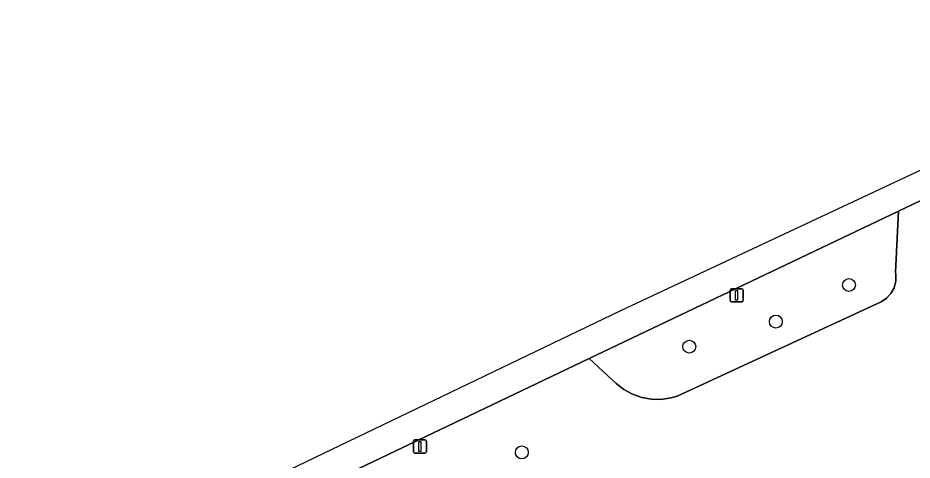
# Model space of a CAD drawing. Extents: x 157793 to 159380, y 380877 to 382313.
# Drawn here: x 158283.5 to 158351.5, y 381691.8 to 381725.4 of the extents above; entities that cross this region are included whole.
import ezdxf

# ---------------------------------------------------------------- set-up
doc = ezdxf.new("R2010")
doc.units = 0
for name, color, linetype in [('IMGEO_Boom', 7, 'Continuous'), ('IMGEO_Fietspad_gesloten', 7, 'Continuous'), ('IMGEO_Groenvoorziening', 7, 'Continuous'), ('IMGEO_Lichtmast', 7, 'Continuous')]:
    doc.layers.add(name, color=color, linetype=linetype)

msp = doc.modelspace()

# ---------------------------------------------------------------- linework, layer by layer
at = {"layer": 'IMGEO_Boom'}
for centre in [(158346.653, 381705.121), (158341.097, 381702.343), (158334.517, 381700.442), (158321.797, 381692.4)]:
    msp.add_circle(centre, 0.489, dxfattribs=at)
at = {"layer": 'IMGEO_Fietspad_gesloten'}
for points in [[(158542.643, 381801.844), (158552.687, 381808.486), (158580.152, 381826.227), (158607.271, 381842.776), (158606.245, 381844.396), (158559.192, 381814.867), (158509.535, 381782.484), (158481.623, 381769.82), (158394.335, 381733.667), (158329.297, 381703.167), (158265.328, 381672.426)], [(158265.328, 381672.426), (158266.253, 381670.583), (158272.006, 381673.328), (158326.918, 381699.532), (158350.42, 381710.747), (158375.562, 381722.744), (158394.584, 381731.43), (158426.9, 381744.875), (158439.219, 381750), (158446.261, 381752.93), (158457.668, 381757.587)]]:
    msp.add_lwpolyline(points, dxfattribs=at)
at = {"layer": 'IMGEO_Groenvoorziening'}
msp.add_lwpolyline([(158375.562, 381722.744), (158350.42, 381710.747), (158350.194, 381706.102), (158350.223, 381705.905), (158350.211, 381705.404), (158350.082, 381704.921), (158349.841, 381704.481), (158349.503, 381704.112), (158349.087, 381703.833), (158333.609, 381696.677), (158333.127, 381696.539), (158332.388, 381696.432), (158331.641, 381696.444), (158330.906, 381696.575), (158330.201, 381696.822), (158329.545, 381697.179), (158328.954, 381697.636), (158326.918, 381699.532), (158272.006, 381673.328)], dxfattribs=at)
msp.add_lwpolyline([(158350.42, 381710.747), (158326.918, 381699.532), (158328.954, 381697.636), (158329.545, 381697.179), (158330.201, 381696.822), (158330.906, 381696.575), (158331.641, 381696.444), (158332.388, 381696.432), (158333.127, 381696.539), (158333.609, 381696.677), (158349.087, 381703.833), (158349.503, 381704.112), (158349.841, 381704.481), (158350.082, 381704.921), (158350.211, 381705.404), (158350.223, 381705.905), (158350.194, 381706.102)], close=True, dxfattribs=at)
at = {"layer": 'IMGEO_Lichtmast'}
for p, q in [((158337.721, 381704.84), (158338.511, 381704.84)), ((158338.511, 381704.84), (158337.721, 381704.84)), ((158337.621, 381703.94), (158337.621, 381704.74)), ((158337.621, 381704.74), (158337.621, 381703.94)), ((158338.611, 381704.74), (158338.611, 381703.94)), ((158338.611, 381703.94), (158338.611, 381704.74)), ((158338.511, 381703.84), (158337.721, 381703.84)), ((158337.721, 381703.84), (158338.511, 381703.84)), ((158313.555, 381692.456), (158313.555, 381693.256)), ((158313.555, 381693.256), (158313.555, 381692.456)), ((158313.655, 381693.356), (158314.445, 381693.356)), ((158314.445, 381693.356), (158313.655, 381693.356)), ((158314.545, 381693.256), (158314.545, 381692.456)), ((158314.545, 381692.456), (158314.545, 381693.256)), ((158314.445, 381692.356), (158313.655, 381692.356)), ((158313.655, 381692.356), (158314.445, 381692.356))]:
    msp.add_line(p, q, dxfattribs=at)
for points in [[(158338.041, 381704.715), (158338.191, 381704.715), (158338.191, 381703.965), (158338.041, 381703.965), (158338.041, 381704.715)], [(158313.975, 381693.231), (158314.125, 381693.231), (158314.125, 381692.481), (158313.975, 381692.481), (158313.975, 381693.231)]]:
    msp.add_lwpolyline(points, dxfattribs=at)
for centre, start, end in [((158337.721, 381704.74), 90, 180), ((158337.721, 381704.74), 90, 180), ((158338.511, 381704.74), 0, 90), ((158338.511, 381704.74), 360, 90), ((158337.721, 381703.94), 180, 270), ((158337.721, 381703.94), 180, 270), ((158338.511, 381703.94), 270, 0), ((158338.511, 381703.94), 270, 0), ((158313.655, 381693.256), 90, 180), ((158313.655, 381693.256), 90, 180), ((158314.445, 381693.256), 0, 90), ((158314.445, 381693.256), 360, 90), ((158313.655, 381692.456), 180, 270), ((158313.655, 381692.456), 180, 270), ((158314.445, 381692.456), 270, 0), ((158314.445, 381692.456), 270, 0)]:
    msp.add_arc(centre, 0.1, start, end, dxfattribs=at)

doc.saveas('drawing.dxf')
